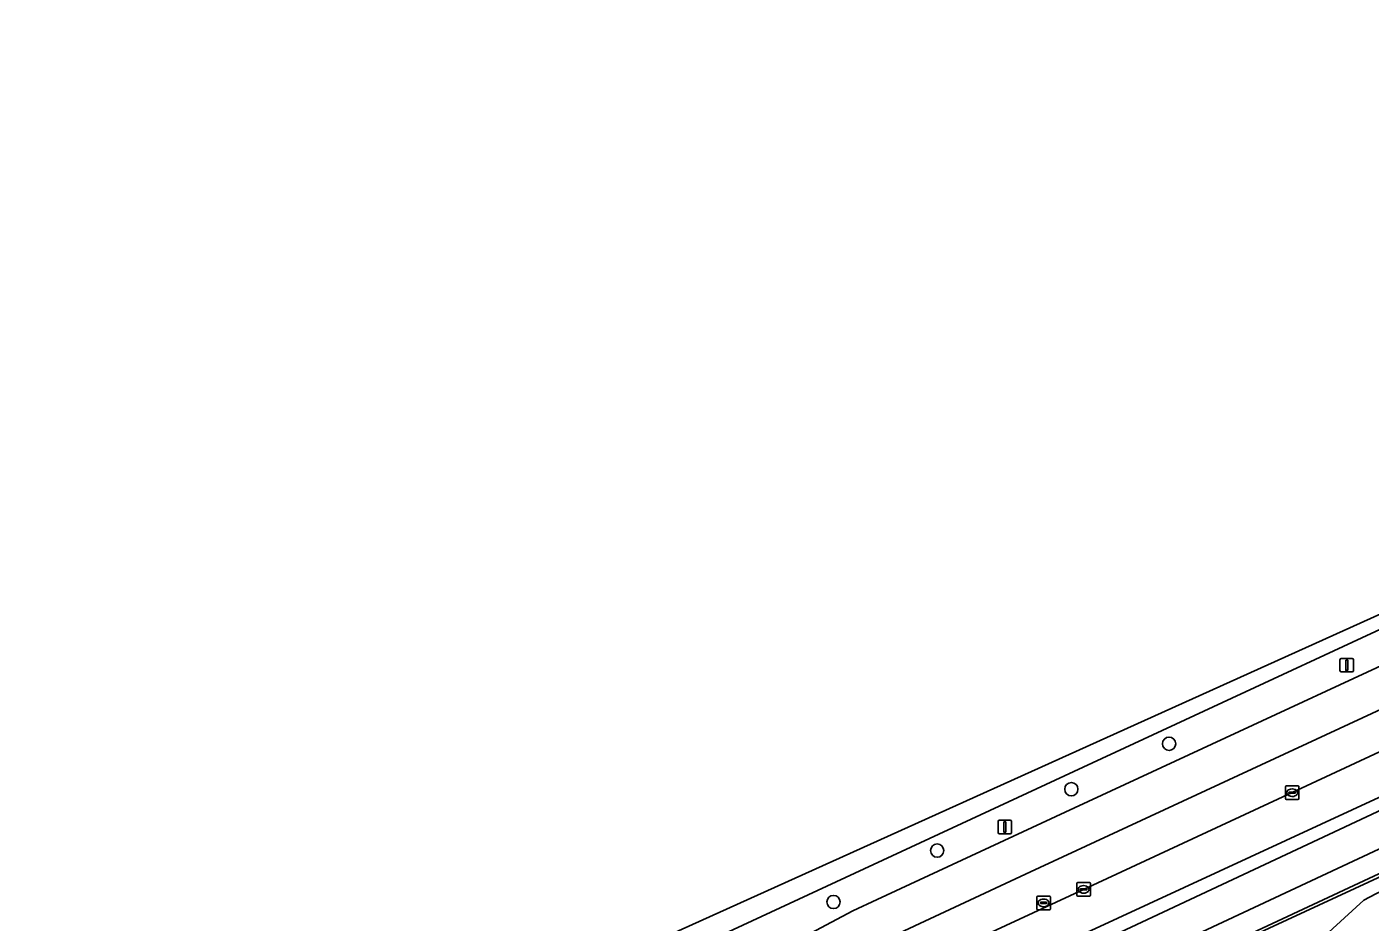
# Model space of a CAD drawing. Extents: x 158086 to 159499, y 382904 to 383981.
# Drawn here: x 158960.6 to 159059.7, y 383882.6 to 383948.7 of the extents above; entities that cross this region are included whole.
import ezdxf

# ---------------------------------------------------------------- set-up
doc = ezdxf.new("R2010")
doc.units = 0
for name, color, linetype in [('IMGEO_Berm_groen', 7, 'Continuous'), ('IMGEO_Boom', 7, 'Continuous'), ('IMGEO_Fietspad_gesloten', 7, 'Continuous'), ('IMGEO_Groenvoorziening', 7, 'Continuous'), ('IMGEO_Hek', 7, 'Continuous'), ('IMGEO_Kolk', 7, 'Continuous'), ('IMGEO_Lichtmast', 7, 'Continuous'), ('IMGEO_OVBaan_gesloten', 7, 'Continuous'), ('IMGEO_OVBaan_open', 7, 'Continuous'), ('IMGEO_Rijbaan_lokaal_gesloten', 7, 'Continuous'), ('IMGEO_Rijbaan_regionaal_gesloten', 7, 'Continuous'), ('IMGEO_Rioolput', 7, 'Continuous'), ('IMGEO_Voetpad_open', 7, 'Continuous')]:
    doc.layers.add(name, color=color, linetype=linetype)

msp = doc.modelspace()

# ---------------------------------------------------------------- linework, layer by layer
at = {"layer": 'IMGEO_Berm_groen'}
msp.add_lwpolyline([(159071.729, 383909.517), (159037.819, 383893.761), (159000, 383876.195), (158988.894, 383871.037), (158984.855, 383869.184), (158981.062, 383867.487), (158981.129, 383867.25), (158969.812, 383862.541), (158968.644, 383862.065), (158971.109, 383856.719), (159000, 383872.051), (159021.532, 383883.477), (159023.324, 383884.327), (159037.874, 383891.086), (159073.292, 383907.518)], dxfattribs=at)
at = {"layer": 'IMGEO_Boom'}
for centre in [(159044.85, 383895.813), (159037.641, 383892.454), (159027.749, 383887.925), (159020.097, 383884.133)]:
    msp.add_circle(centre, 0.489, dxfattribs=at)
at = {"layer": 'IMGEO_Fietspad_gesloten'}
msp.add_lwpolyline([(159022.337, 383870.25), (159085.279, 383899.716), (159096.273, 383904.861), (159095.182, 383907.173), (159083.53, 383901.745), (159082.295, 383901.165), (159077.132, 383898.741), (159038.904, 383880.789), (159022.382, 383873.058), (159000, 383862.556), (158993.252, 383859.39)], dxfattribs=at)
at = {"layer": 'IMGEO_Groenvoorziening'}
for points in [[(159233.539, 383948.712), (159174.445, 383935.086), (159165.144, 383932.801), (159155.8, 383930.026), (159146.815, 383926.345), (159086.854, 383898.232), (159044.918, 383878.813), (158984.395, 383850.28), (158983.606, 383849.868), (158981.393, 383848.514), (158980.52, 383847.863), (158979.676, 383847.101), (158978.161, 383845.408), (158976.898, 383843.519), (158975.912, 383841.472), (158975.224, 383839.307), (158974.995, 383838.193), (158974.775, 383835.931), (158974.785, 383834.795), (158975.044, 383832.537), (158978.817, 383814.034), (158977.42, 383812.15), (158984.755, 383806.69)], [(158984.395, 383850.28), (159044.918, 383878.813), (159086.854, 383898.232), (159146.815, 383926.345), (159155.8, 383930.026), (159165.144, 383932.801), (159174.445, 383935.086), (159233.539, 383948.712), (159245.407, 383885.388), (159262.204, 383888.595), (159258.66, 383907.337)], [(159044.622, 383870.912), (159059.225, 383884.27), (159060.097, 383884.747), (159067.628, 383888.3), (159074.572, 383891.575), (159114.13, 383910.131), (159125.54, 383915.411), (159136.484, 383920.538), (159144.519, 383923.951), (159155.991, 383928.346), (159166.512, 383931.735), (159180.456, 383935.987)], [(159150.254, 383928.254), (159147.981, 383927.232), (159096.98, 383903.363), (159085.468, 383897.975), (159075.837, 383893.416), (159074.569, 383892.879), (159024.009, 383869.245), (159000, 383857.995), (158994.145, 383855.252)]]:
    msp.add_lwpolyline(points, dxfattribs=at)
at = {"layer": 'IMGEO_Hek'}
msp.add_lwpolyline([(158984.395, 383850.28), (159044.918, 383878.813), (159086.854, 383898.232)], dxfattribs=at)
at = {"layer": 'IMGEO_Kolk'}
for p, q in [((159053.505, 383892.7), (159054.357, 383892.7)), ((159053.43, 383891.774), (159053.43, 383892.626)), ((159054.357, 383891.7), (159053.505, 383891.7)), ((159053.689, 383892.194), (159053.689, 383892.206)), ((159054.127, 383892.157), (159053.729, 383892.157)), ((159053.732, 383892.243), (159054.13, 383892.243)), ((159053.941, 383891.92), (159053.916, 383891.92)), ((159053.918, 383892.48), (159053.943, 383892.48)), ((159054.173, 383892.206), (159054.173, 383892.194)), ((159054.431, 383892.626), (159054.431, 383891.774)), ((159038.045, 383884.64), (159038.045, 383885.492)), ((159038.12, 383885.566), (159038.972, 383885.566)), ((159038.304, 383885.06), (159038.304, 383885.072)), ((159038.742, 383885.023), (159038.344, 383885.023)), ((159038.347, 383885.109), (159038.745, 383885.109)), ((159038.556, 383884.786), (159038.531, 383884.786)), ((159038.533, 383885.346), (159038.558, 383885.346)), ((159038.788, 383885.072), (159038.788, 383885.06)), ((159039.046, 383885.492), (159039.046, 383884.64)), ((159038.972, 383884.566), (159038.12, 383884.566))]:
    msp.add_line(p, q, dxfattribs=at)
for points in [[(159053.505, 383892.7), (159054.357, 383892.7)], [(159053.43, 383891.774), (159053.43, 383892.626)], [(159054.357, 383891.7), (159053.505, 383891.7)], [(159054.431, 383892.626), (159054.431, 383891.774)], [(159038.045, 383884.64), (159038.045, 383885.492)], [(159038.12, 383885.566), (159038.972, 383885.566)], [(159039.046, 383885.492), (159039.046, 383884.64)], [(159038.972, 383884.566), (159038.12, 383884.566)]]:
    msp.add_lwpolyline(points, dxfattribs=at)
for centre, radius, start, end in [((159053.507, 383892.624), 0.0765, 91.55205, 178.44795), ((159053.507, 383892.624), 0.0765, 91.55205, 178.44795), ((159054.355, 383892.624), 0.0765, 1.55205, 88.44795), ((159054.355, 383892.624), 0.0765, 1.55205, 88.44795), ((159053.507, 383891.776), 0.0765, 181.55205, 268.44795), ((159053.507, 383891.776), 0.0765, 181.55205, 268.44795), ((159053.729, 383892.203), 0.0403, 85.87752, 175.75265), ((159053.726, 383892.193), 0.0366, 178.93798, 274.71019), ((159054.13, 383892.2), 0.043, 264.86636, 352.45326), ((159054.134, 383892.205), 0.0386, 1.73085, 96.63898), ((159054.355, 383891.776), 0.0765, 271.55205, 358.44795), ((159054.355, 383891.776), 0.0765, 271.55205, 358.44795), ((159038.122, 383885.49), 0.0765, 91.55205, 178.44795), ((159038.122, 383885.49), 0.0765, 91.55205, 178.44795), ((159038.344, 383885.069), 0.0403, 85.87752, 175.75265), ((159038.341, 383885.059), 0.0366, 178.93798, 274.71019), ((159038.745, 383885.066), 0.043, 264.86636, 352.45326), ((159038.749, 383885.071), 0.0386, 1.73085, 96.63898), ((159038.97, 383885.49), 0.0765, 1.55205, 88.44795), ((159038.97, 383885.49), 0.0765, 1.55205, 88.44795), ((159038.122, 383884.642), 0.0765, 181.55205, 268.44795), ((159038.122, 383884.642), 0.0765, 181.55205, 268.44795), ((159038.97, 383884.642), 0.0765, 271.55205, 358.44795), ((159038.97, 383884.642), 0.0765, 271.55205, 358.44795)]:
    msp.add_arc(centre, radius, start, end, dxfattribs=at)
for centre, major_axis, ratio, start_param, end_param in [((159053.917, 383892.2), (-0.387, 0.002), 0.722429, 4.712389, 7.853982), ((159053.942, 383892.2), (-0.39, 0.002), 0.717154, 1.570796, 4.712389), ((159038.532, 383885.066), (-0.387, 0.002), 0.722429, 4.712389, 7.853982), ((159038.557, 383885.066), (-0.39, 0.002), 0.717154, 1.570796, 4.712389)]:
    msp.add_ellipse(centre, major_axis=major_axis, ratio=ratio, start_param=start_param, end_param=end_param, dxfattribs=at)
at = {"layer": 'IMGEO_Lichtmast'}
for p, q in [((159057.455, 383901.211), (159057.455, 383902.011)), ((159057.455, 383902.011), (159057.455, 383901.211)), ((159057.555, 383902.111), (159058.345, 383902.111)), ((159058.345, 383902.111), (159057.555, 383902.111)), ((159058.445, 383902.011), (159058.445, 383901.211)), ((159058.445, 383901.211), (159058.445, 383902.011)), ((159058.345, 383901.111), (159057.555, 383901.111)), ((159057.555, 383901.111), (159058.345, 383901.111)), ((159032.234, 383889.267), (159032.234, 383890.067)), ((159032.234, 383890.067), (159032.234, 383889.267)), ((159032.334, 383890.167), (159033.124, 383890.167)), ((159033.124, 383890.167), (159032.334, 383890.167)), ((159033.224, 383890.067), (159033.224, 383889.267)), ((159033.224, 383889.267), (159033.224, 383890.067)), ((159033.124, 383889.167), (159032.334, 383889.167)), ((159032.334, 383889.167), (159033.124, 383889.167))]:
    msp.add_line(p, q, dxfattribs=at)
for points in [[(159057.875, 383901.986), (159058.025, 383901.986), (159058.025, 383901.236), (159057.875, 383901.236), (159057.875, 383901.986)], [(159032.654, 383890.042), (159032.804, 383890.042), (159032.804, 383889.292), (159032.654, 383889.292), (159032.654, 383890.042)]]:
    msp.add_lwpolyline(points, dxfattribs=at)
for centre, start, end in [((159057.555, 383902.011), 90, 180), ((159057.555, 383902.011), 90, 180), ((159058.345, 383902.011), 0, 90), ((159058.345, 383902.011), 360, 90), ((159057.555, 383901.211), 180, 270), ((159057.555, 383901.211), 180, 270), ((159058.345, 383901.211), 270, 0), ((159058.345, 383901.211), 270, 0), ((159032.334, 383890.067), 90, 180), ((159032.334, 383890.067), 90, 180), ((159033.124, 383890.067), 0, 90), ((159033.124, 383890.067), 360, 90), ((159032.334, 383889.267), 180, 270), ((159032.334, 383889.267), 180, 270), ((159033.124, 383889.267), 270, 0), ((159033.124, 383889.267), 270, 0)]:
    msp.add_arc(centre, 0.1, start, end, dxfattribs=at)
at = {"layer": 'IMGEO_OVBaan_gesloten'}
msp.add_lwpolyline([(158960.604, 383860.334), (158961.249, 383859.05), (158968.644, 383862.065), (158969.812, 383862.541), (158981.129, 383867.25), (158981.062, 383867.487), (158984.855, 383869.184), (158988.894, 383871.037), (159000, 383876.195), (159037.819, 383893.761), (159071.729, 383909.517), (159090.071, 383918.008), (159089.779, 383918.626), (158964.985, 383862.29)], close=True, dxfattribs=at)
at = {"layer": 'IMGEO_OVBaan_open'}
for points in [[(159068.463, 383895.619), (159079.902, 383903.921), (159080.985, 383904.661), (159081.954, 383905.181), (159071.789, 383900.517), (159053.927, 383892.201), (159038.542, 383885.067), (159025.382, 383878.959), (159023.242, 383877.835)], [(159025.415, 383878.629), (159038.475, 383881.727), (159068.463, 383895.619)]]:
    msp.add_lwpolyline(points, dxfattribs=at)
at = {"layer": 'IMGEO_Rijbaan_lokaal_gesloten'}
msp.add_lwpolyline([(159212.234, 383942.324), (159210.329, 383939.151), (159199.758, 383937.003), (159193.605, 383935.755), (159187.492, 383934.318), (159181.427, 383932.692), (159167.539, 383928.458), (159157.133, 383925.105), (159145.805, 383920.766), (159137.884, 383917.401), (159126.99, 383912.297), (159115.58, 383907.018), (159076.034, 383888.467), (159065.655, 383883.339), (159067.628, 383888.3), (159060.097, 383884.747), (159059.225, 383884.27), (159044.622, 383870.912), (159041.964, 383868.443), (159041.822, 383868.302)], dxfattribs=at)
at = {"layer": 'IMGEO_Rijbaan_regionaal_gesloten'}
msp.add_lwpolyline([(159092.386, 383913.099), (159091.12, 383915.784), (159073.292, 383907.518), (159037.874, 383891.086), (159023.324, 383884.327), (159021.532, 383883.477), (159000, 383872.051), (158971.109, 383856.719), (158970.251, 383856.264), (158967.594, 383854.882), (158964.904, 383853.55), (158964.113, 383853.188), (158965.377, 383850.606), (158977.384, 383856.77), (158995.057, 383866.122), (159014.083, 383876.19), (159023.109, 383880.967), (159034.639, 383886.371), (159074.445, 383904.84)], close=True, dxfattribs=at)
msp.add_lwpolyline([(159074.445, 383904.84), (159034.639, 383886.371), (159023.109, 383880.967), (159014.083, 383876.19), (158995.057, 383866.122), (158977.384, 383856.77), (158965.377, 383850.606), (158966.641, 383848.023), (158970.271, 383849.801), (158972.036, 383850.715), (158975.784, 383852.685), (158992.139, 383861.33), (159000, 383865.506), (159007.58, 383869.532), (159022.134, 383877.231), (159023.242, 383877.835), (159025.382, 383878.959), (159038.542, 383885.067), (159053.927, 383892.201), (159071.789, 383900.517)], dxfattribs=at)
at = {"layer": 'IMGEO_Rioolput'}
for p, q in [((159035.092, 383883.64), (159035.092, 383884.492)), ((159035.167, 383884.566), (159036.019, 383884.566)), ((159035.351, 383884.06), (159035.351, 383884.072)), ((159035.789, 383884.023), (159035.391, 383884.023)), ((159035.394, 383884.109), (159035.792, 383884.109)), ((159035.603, 383883.786), (159035.578, 383883.786)), ((159035.58, 383884.346), (159035.605, 383884.346)), ((159035.835, 383884.072), (159035.835, 383884.06)), ((159036.093, 383884.492), (159036.093, 383883.64)), ((159036.019, 383883.566), (159035.167, 383883.566))]:
    msp.add_line(p, q, dxfattribs=at)
for points in [[(159035.092, 383883.64), (159035.092, 383884.492)], [(159035.167, 383884.566), (159036.019, 383884.566)], [(159036.093, 383884.492), (159036.093, 383883.64)], [(159036.019, 383883.566), (159035.167, 383883.566)]]:
    msp.add_lwpolyline(points, dxfattribs=at)
for centre, radius, start, end in [((159035.169, 383884.49), 0.0765, 91.55205, 178.44795), ((159035.169, 383884.49), 0.0765, 91.55205, 178.44795), ((159035.391, 383884.069), 0.0403, 85.87752, 175.75265), ((159035.388, 383884.059), 0.0366, 178.93798, 274.71019), ((159035.792, 383884.066), 0.043, 264.86636, 352.45326), ((159035.796, 383884.071), 0.0386, 1.73085, 96.63898), ((159036.017, 383884.49), 0.0765, 1.55205, 88.44795), ((159036.017, 383884.49), 0.0765, 1.55205, 88.44795), ((159035.169, 383883.642), 0.0765, 181.55205, 268.44795), ((159035.169, 383883.642), 0.0765, 181.55205, 268.44795), ((159036.017, 383883.642), 0.0765, 271.55205, 358.44795), ((159036.017, 383883.642), 0.0765, 271.55205, 358.44795)]:
    msp.add_arc(centre, radius, start, end, dxfattribs=at)
for centre, major_axis, ratio, start_param, end_param in [((159035.579, 383884.066), (-0.387, 0.002), 0.722429, 4.712389, 7.853982), ((159035.604, 383884.066), (-0.39, 0.002), 0.717154, 1.570796, 4.712389)]:
    msp.add_ellipse(centre, major_axis=major_axis, ratio=ratio, start_param=start_param, end_param=end_param, dxfattribs=at)
at = {"layer": 'IMGEO_Voetpad_open'}
msp.add_lwpolyline([(158994.145, 383855.252), (159000, 383857.995), (159024.009, 383869.245), (159074.569, 383892.879), (159075.837, 383893.416), (159085.468, 383897.975), (159096.98, 383903.363), (159096.273, 383904.861), (159085.279, 383899.716), (159022.337, 383870.25), (159000, 383859.775), (158994.274, 383857.09)], dxfattribs=at)
msp.add_lwpolyline([(159077.132, 383898.741), (159082.295, 383901.165), (159083.53, 383901.745), (159083.155, 383902.563), (159081.954, 383905.181), (159080.985, 383904.661), (159079.902, 383903.921), (159068.463, 383895.619), (159038.475, 383881.727), (159038.571, 383881.517), (159038.904, 383880.789)], close=True, dxfattribs=at)

doc.saveas('drawing.dxf')
